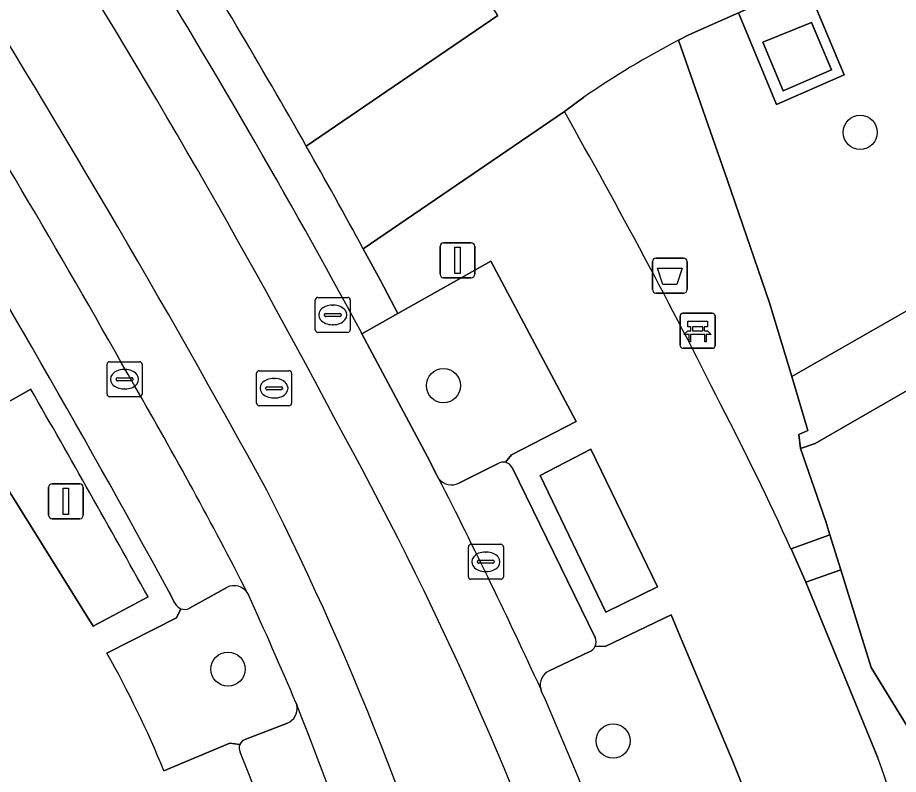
# Model space of a CAD drawing. Extents: x 159716 to 160783, y 383290 to 384031.
# Drawn here: x 160569.04 to 160594.23, y 383452.32 to 383473.96 of the extents above; entities that cross this region are included whole.
import ezdxf

# ---------------------------------------------------------------- set-up
doc = ezdxf.new("R2010")
doc.units = 0
for name, color, linetype in [('IMGEO_Afvalbak', 7, 'Continuous'), ('IMGEO_Bank', 7, 'Continuous'), ('IMGEO_Boom', 7, 'Continuous'), ('IMGEO_Erf', 7, 'Continuous'), ('IMGEO_Fietspad_open', 7, 'Continuous'), ('IMGEO_Groenvoorziening', 7, 'Continuous'), ('IMGEO_Hek', 7, 'Continuous'), ('IMGEO_Kolk', 7, 'Continuous'), ('IMGEO_Lichtmast', 7, 'Continuous'), ('IMGEO_Parkeervlak_open', 7, 'Continuous'), ('IMGEO_Rijbaan_lokaal_gesloten', 7, 'Continuous'), ('IMGEO_Rijbaan_lokaal_open', 7, 'Continuous'), ('IMGEO_Rioolput', 7, 'Continuous'), ('IMGEO_Voetpad_gesloten', 7, 'Continuous'), ('IMGEO_Voetpad_open', 7, 'Continuous')]:
    doc.layers.add(name, color=color, linetype=linetype)

msp = doc.modelspace()

# ---------------------------------------------------------------- linework, layer by layer
at = {"layer": 'IMGEO_Afvalbak'}
for p, q in [((160587.2, 383466.187), (160587.2, 383466.987)), ((160587.2, 383466.987), (160587.2, 383466.187)), ((160587.3, 383467.087), (160588.09, 383467.087)), ((160588.09, 383467.087), (160587.3, 383467.087)), ((160588.19, 383466.987), (160588.19, 383466.187)), ((160588.19, 383466.187), (160588.19, 383466.987)), ((160588.09, 383466.087), (160587.3, 383466.087)), ((160587.3, 383466.087), (160588.09, 383466.087))]:
    msp.add_line(p, q, dxfattribs=at)
msp.add_lwpolyline([(160587.343, 383466.801), (160588.047, 383466.801), (160587.898, 383466.331), (160587.492, 383466.331), (160587.343, 383466.801)], dxfattribs=at)
for centre, start, end in [((160587.3, 383466.987), 90, 180), ((160587.3, 383466.987), 90, 180), ((160588.09, 383466.987), 0, 90), ((160588.09, 383466.987), 360, 90), ((160587.3, 383466.187), 180, 270), ((160587.3, 383466.187), 180, 270), ((160588.09, 383466.187), 270, 0), ((160588.09, 383466.187), 270, 0)]:
    msp.add_arc(centre, 0.1, start, end, dxfattribs=at)
at = {"layer": 'IMGEO_Bank'}
for p, q in [((160588.066, 383465.509), (160588.907, 383465.509)), ((160588.907, 383465.509), (160588.066, 383465.509)), ((160587.991, 383464.584), (160587.991, 383465.425)), ((160587.991, 383465.425), (160587.991, 383464.584)), ((160588.991, 383465.434), (160588.991, 383464.593)), ((160588.991, 383464.593), (160588.991, 383465.434)), ((160588.3, 383465.015), (160588.3, 383465.121)), ((160588.344, 383465.121), (160588.344, 383465.015)), ((160588.632, 383465.127), (160588.35, 383465.127)), ((160588.35, 383465.009), (160588.632, 383465.009)), ((160588.638, 383465.015), (160588.638, 383465.121)), ((160588.682, 383465.121), (160588.682, 383465.015)), ((160588.688, 383464.907), (160588.295, 383464.907)), ((160588.916, 383464.509), (160588.075, 383464.509)), ((160588.075, 383464.509), (160588.916, 383464.509))]:
    msp.add_line(p, q, dxfattribs=at)
for points in [[(160588.294, 383465.127), (160588.208, 383465.127), (160588.208, 383465.288), (160588.771, 383465.288), (160588.771, 383465.127), (160588.688, 383465.127)], [(160588.238, 383464.907), (160588.096, 383464.907), (160588.208, 383465.009), (160588.294, 383465.009)], [(160588.688, 383465.009), (160588.771, 383465.009), (160588.883, 383464.907), (160588.744, 383464.907)], [(160588.288, 383464.9), (160588.288, 383464.693), (160588.245, 383464.693), (160588.245, 383464.9)], [(160588.738, 383464.9), (160588.738, 383464.693), (160588.694, 383464.693), (160588.694, 383464.9)]]:
    msp.add_lwpolyline(points, dxfattribs=at)
for centre, radius, start, end in [((160588.069, 383465.431), 0.0779, 92.4484, 184.2845), ((160588.069, 383465.431), 0.0779, 92.4484, 184.2845), ((160588.913, 383465.431), 0.0779, 2.4484, 94.2845), ((160588.913, 383465.431), 0.0779, 2.4484, 94.2845), ((160588.293, 383465.12), 0.00671, 2.8957, 87.1043), ((160588.293, 383465.016), 0.00671, 272.8957, 357.1043), ((160588.35, 383465.12), 0.00671, 92.8957, 177.1043), ((160588.35, 383465.016), 0.00671, 182.8957, 267.1043), ((160588.632, 383465.12), 0.00671, 2.8957, 87.1043), ((160588.632, 383465.016), 0.00671, 272.8957, 357.1043), ((160588.689, 383465.12), 0.00671, 92.8957, 177.1043), ((160588.689, 383465.016), 0.00671, 182.8957, 267.1043), ((160588.238, 383464.9), 0.00671, 2.8957, 87.1043), ((160588.295, 383464.9), 0.00671, 92.8957, 177.1043), ((160588.687, 383464.9), 0.00671, 2.8957, 87.1043), ((160588.744, 383464.9), 0.00671, 92.8957, 177.1043), ((160588.069, 383464.587), 0.0779, 182.4484, 274.2845), ((160588.069, 383464.587), 0.0779, 182.4484, 274.2845), ((160588.913, 383464.587), 0.0779, 272.4484, 4.2845), ((160588.913, 383464.587), 0.0779, 272.4484, 4.2845)]:
    msp.add_arc(centre, radius, start, end, dxfattribs=at)
at = {"layer": 'IMGEO_Boom'}
for centre in [(160593.141, 383470.684), (160581.221, 383463.441), (160575.058, 383455.334), (160586.074, 383453.28)]:
    msp.add_circle(centre, 0.489, dxfattribs=at)
at = {"layer": 'IMGEO_Erf'}
msp.add_lwpolyline([(160598.06, 383465.361), (160591.853, 383461.784), (160591.438, 383461.643), (160592.158, 383459.551), (160592.275, 383459.175), (160592.587, 383458.172), (160593.458, 383455.377), (160594.69, 383453.358)], dxfattribs=at)
at = {"layer": 'IMGEO_Fietspad_open'}
for points in [[(160587.941, 383473.319), (160588.237, 383473.473), (160589.664, 383474.104), (160591.583, 383474.953), (160591.926, 383475.104), (160601.14, 383479.186), (160635.179, 383494.015)], [(160582.776, 383474.024), (160577.299, 383470.287)], [(160578.929, 383467.355), (160584.679, 383471.278), (160585.24, 383471.693)]]:
    msp.add_lwpolyline(points, dxfattribs=at)
for centre, radius, start, end in [((160600.614, 383449.21), 27.237, 117.7301, 124.3658), ((160391.801, 383365.243), 213.175, 28.62037, 29.52202)]:
    msp.add_arc(centre, radius, start, end, dxfattribs=at)
at = {"layer": 'IMGEO_Groenvoorziening'}
for points in [[(160602.815, 383474.369), (160601.14, 383479.186), (160591.926, 383475.104), (160591.583, 383474.953), (160592.679, 383472.328), (160590.746, 383471.476), (160589.664, 383474.104), (160588.237, 383473.473), (160587.941, 383473.319), (160589.344, 383469.31), (160590.547, 383465.809), (160591.182, 383463.704), (160597.055, 383467.058), (160598.06, 383465.361), (160604.63, 383469.147)], [(160591.853, 383461.784), (160598.06, 383465.361), (160597.055, 383467.058), (160591.182, 383463.704), (160591.647, 383462.161), (160591.382, 383462.04), (160591.438, 383461.643)], [(160583.986, 383460.87), (160585.868, 383456.962), (160587.343, 383457.684), (160585.441, 383461.626)]]:
    msp.add_lwpolyline(points, close=True, dxfattribs=at)
for points in [[(160589.344, 383469.31), (160587.941, 383473.319)], [(160585.24, 383471.693), (160584.679, 383471.278)], [(160591.162, 383458.77), (160592.275, 383459.175), (160592.158, 383459.551), (160591.438, 383461.643), (160591.382, 383462.04), (160591.647, 383462.161), (160591.182, 383463.704), (160590.547, 383465.809), (160589.344, 383469.31)], [(160582.574, 383466.996), (160579.912, 383465.499), (160578.891, 383464.924), (160580.757, 383461.427), (160581.051, 383460.841), (160581.092, 383460.777)], [(160582.998, 383461.249), (160583.172, 383461.465), (160585.014, 383462.419), (160582.574, 383466.996)], [(160569.418, 383463.34), (160567.605, 383462.317), (160571.203, 383456.563), (160572.774, 383457.398)], [(160581.658, 383460.65), (160582.788, 383461.213)], [(160592.587, 383458.172), (160591.588, 383457.824), (160593.649, 383452.794)], [(160596.61, 383443.749), (160600.195, 383444.595), (160596.382, 383450.328), (160594.69, 383453.358), (160593.458, 383455.377), (160592.587, 383458.172)], [(160575.021, 383457.669), (160573.959, 383457.077)], [(160575.644, 383457.463), (160575.631, 383457.487)], [(160573.712, 383457.06), (160573.588, 383456.802), (160571.594, 383455.791)], [(160587.948, 383456.379), (160587.733, 383456.887), (160585.845, 383455.984), (160585.559, 383455.99)], [(160587.684, 383450.879), (160587.878, 383451.09), (160589.856, 383451.785), (160589.502, 383452.695), (160587.948, 383456.379)], [(160585.39, 383455.825), (160584.249, 383455.286)], [(160584.003, 383454.768), (160584.027, 383454.697)], [(160577.032, 383454.271), (160577.024, 383454.316), (160577.011, 383454.36)], [(160575.573, 383453.328), (160576.764, 383453.789)], [(160573.225, 383452.425), (160575.116, 383453.22), (160575.396, 383453.179)]]:
    msp.add_lwpolyline(points, dxfattribs=at)
for centre, radius, start, end in [((160600.614, 383449.21), 27.237, 117.7301, 124.3658), ((160413.681, 383374.536), 196.467, 26.73191, 29.49903), ((160179.999, 383239.48), 449.177, 29.02221, 29.8927), ((160504.268, 383419.099), 95.521, 24.53867, 27.29993), ((160582.936, 383460.98), 0.276, 77.0375, 122.4176), ((160581.451, 383461.051), 0.451, 217.3581, 297.3486), ((160575.233, 383457.265), 0.456, 29.1107, 117.6632), ((160446.944, 383398.913), 141.392, 23.08845, 24.46251), ((160573.817, 383457.343), 0.302, 249.7356, 298.1389), ((160585.267, 383456.12), 0.319, 292.614, 336.0137), ((160546.473, 383441.541), 28.881, 22.1399, 29.5653), ((160584.44, 383454.878), 0.451, 115.0934, 194.1002), ((160499.855, 383417.304), 92.104, 21.27863, 23.9529), ((160576.579, 383454.207), 0.458, 293.8658, 7.9846), ((160575.631, 383453.079), 0.255, 103.142, 157.0399), ((160371.023, 383374.907), 235.857, 16.97046, 19.28262)]:
    msp.add_arc(centre, radius, start, end, dxfattribs=at)
at = {"layer": 'IMGEO_Hek'}
msp.add_lwpolyline([(160591.853, 383461.784), (160598.06, 383465.361)], dxfattribs=at)
at = {"layer": 'IMGEO_Kolk'}
for p, q in [((160571.599, 383463.199), (160571.599, 383464.051)), ((160571.674, 383464.125), (160572.526, 383464.125)), ((160572.6, 383464.051), (160572.6, 383463.199)), ((160572.087, 383463.905), (160572.112, 383463.905)), ((160571.858, 383463.619), (160571.858, 383463.631)), ((160572.296, 383463.582), (160571.898, 383463.582)), ((160571.901, 383463.668), (160572.299, 383463.668)), ((160572.342, 383463.631), (160572.342, 383463.619)), ((160572.11, 383463.345), (160572.085, 383463.345)), ((160572.526, 383463.125), (160571.674, 383463.125)), ((160582.008, 383458.903), (160582.86, 383458.903)), ((160581.933, 383457.977), (160581.933, 383458.829)), ((160582.421, 383458.683), (160582.446, 383458.683)), ((160582.934, 383458.829), (160582.934, 383457.977)), ((160582.192, 383458.397), (160582.192, 383458.409)), ((160582.235, 383458.446), (160582.633, 383458.446)), ((160582.676, 383458.409), (160582.676, 383458.397)), ((160582.63, 383458.36), (160582.232, 383458.36)), ((160582.86, 383457.903), (160582.008, 383457.903)), ((160582.444, 383458.123), (160582.419, 383458.123))]:
    msp.add_line(p, q, dxfattribs=at)
for points in [[(160571.599, 383463.199), (160571.599, 383464.051)], [(160571.674, 383464.125), (160572.526, 383464.125)], [(160572.6, 383464.051), (160572.6, 383463.199)], [(160572.526, 383463.125), (160571.674, 383463.125)], [(160582.008, 383458.903), (160582.86, 383458.903)], [(160581.933, 383457.977), (160581.933, 383458.829)], [(160582.934, 383458.829), (160582.934, 383457.977)], [(160582.86, 383457.903), (160582.008, 383457.903)]]:
    msp.add_lwpolyline(points, dxfattribs=at)
for centre, radius, start, end in [((160571.676, 383464.049), 0.0765, 91.552, 178.448), ((160571.676, 383464.049), 0.0765, 91.552, 178.448), ((160572.524, 383464.049), 0.0765, 1.552, 88.448), ((160572.524, 383464.049), 0.0765, 1.552, 88.448), ((160571.898, 383463.628), 0.0403, 85.8775, 175.7526), ((160571.895, 383463.618), 0.0366, 178.938, 274.7102), ((160572.299, 383463.625), 0.043, 264.8664, 352.4533), ((160572.303, 383463.63), 0.0386, 1.7309, 96.639), ((160571.676, 383463.201), 0.0765, 181.552, 268.448), ((160571.676, 383463.201), 0.0765, 181.552, 268.448), ((160572.524, 383463.201), 0.0765, 271.552, 358.448), ((160572.524, 383463.201), 0.0765, 271.552, 358.448), ((160582.01, 383458.827), 0.0765, 91.552, 178.448), ((160582.01, 383458.827), 0.0765, 91.552, 178.448), ((160582.858, 383458.827), 0.0765, 1.552, 88.448), ((160582.858, 383458.827), 0.0765, 1.552, 88.448), ((160582.232, 383458.406), 0.0403, 85.8775, 175.7526), ((160582.229, 383458.396), 0.0366, 178.938, 274.7102), ((160582.633, 383458.403), 0.043, 264.8664, 352.4533), ((160582.637, 383458.408), 0.0386, 1.7309, 96.639), ((160582.01, 383457.979), 0.0765, 181.552, 268.448), ((160582.01, 383457.979), 0.0765, 181.552, 268.448), ((160582.858, 383457.979), 0.0765, 271.552, 358.448), ((160582.858, 383457.979), 0.0765, 271.552, 358.448)]:
    msp.add_arc(centre, radius, start, end, dxfattribs=at)
for centre, major_axis, ratio, start_param, end_param in [((160572.086, 383463.625), (-0.387, 0.002), 0.722429, 4.712389, 7.853982), ((160572.111, 383463.625), (-0.39, 0.002), 0.717154, 1.570796, 4.712389), ((160582.42, 383458.403), (-0.387, 0.002), 0.722429, 4.712389, 7.853982), ((160582.445, 383458.403), (-0.39, 0.002), 0.717154, 1.570796, 4.712389)]:
    msp.add_ellipse(centre, major_axis=major_axis, ratio=ratio, start_param=start_param, end_param=end_param, dxfattribs=at)
at = {"layer": 'IMGEO_Lichtmast'}
for p, q in [((160581.227, 383467.526), (160582.017, 383467.526)), ((160582.017, 383467.526), (160581.227, 383467.526)), ((160581.127, 383466.626), (160581.127, 383467.426)), ((160581.127, 383467.426), (160581.127, 383466.626)), ((160582.117, 383467.426), (160582.117, 383466.626)), ((160582.117, 383466.626), (160582.117, 383467.426)), ((160582.017, 383466.526), (160581.227, 383466.526)), ((160581.227, 383466.526), (160582.017, 383466.526)), ((160569.929, 383459.734), (160569.929, 383460.534)), ((160569.929, 383460.534), (160569.929, 383459.734)), ((160570.029, 383460.634), (160570.819, 383460.634)), ((160570.819, 383460.634), (160570.029, 383460.634)), ((160570.919, 383460.534), (160570.919, 383459.734)), ((160570.919, 383459.734), (160570.919, 383460.534)), ((160570.819, 383459.634), (160570.029, 383459.634)), ((160570.029, 383459.634), (160570.819, 383459.634))]:
    msp.add_line(p, q, dxfattribs=at)
for points in [[(160581.547, 383467.401), (160581.697, 383467.401), (160581.697, 383466.651), (160581.547, 383466.651), (160581.547, 383467.401)], [(160570.349, 383460.509), (160570.499, 383460.509), (160570.499, 383459.759), (160570.349, 383459.759), (160570.349, 383460.509)]]:
    msp.add_lwpolyline(points, dxfattribs=at)
for centre, start, end in [((160581.227, 383467.426), 90, 180), ((160581.227, 383467.426), 90, 180), ((160582.017, 383467.426), 0, 90), ((160582.017, 383467.426), 360, 90), ((160581.227, 383466.626), 180, 270), ((160581.227, 383466.626), 180, 270), ((160582.017, 383466.626), 270, 0), ((160582.017, 383466.626), 270, 0), ((160570.029, 383460.534), 90, 180), ((160570.029, 383460.534), 90, 180), ((160570.819, 383460.534), 0, 90), ((160570.819, 383460.534), 360, 90), ((160570.029, 383459.734), 180, 270), ((160570.029, 383459.734), 180, 270), ((160570.819, 383459.734), 270, 0), ((160570.819, 383459.734), 270, 0)]:
    msp.add_arc(centre, 0.1, start, end, dxfattribs=at)
at = {"layer": 'IMGEO_Parkeervlak_open'}
for points in [[(160582.788, 383461.213), (160581.658, 383460.65)], [(160585.563, 383456.241), (160583.183, 383461.096)], [(160573.959, 383457.077), (160575.021, 383457.669)], [(160573.366, 383457.558), (160573.542, 383457.218)], [(160584.249, 383455.286), (160585.39, 383455.825)], [(160577.024, 383454.316), (160577.032, 383454.271)], [(160576.764, 383453.789), (160575.573, 383453.328)]]:
    msp.add_lwpolyline(points, dxfattribs=at)
for centre, radius, start, end in [((160308.957, 383315.31), 302.217, 29.34679, 31.65354), ((160269.463, 383291.69), 346.221, 28.62534, 31.27156), ((160462.418, 383399.548), 127.177, 27.10196, 30.15005), ((160582.936, 383460.98), 0.276, 77.0375, 122.4176), ((160582.934, 383460.983), 0.274, 24.4004, 76.4162), ((160581.451, 383461.051), 0.451, 217.3581, 297.3486), ((160429.673, 383383.714), 169.902, 24.7215, 26.97331), ((160575.233, 383457.265), 0.456, 29.1107, 117.6632), ((160573.815, 383457.342), 0.3, 204.3461, 249.8444), ((160573.817, 383457.343), 0.302, 249.7356, 298.1389), ((160585.271, 383456.12), 0.316, 335.6769, 22.4971), ((160585.267, 383456.12), 0.319, 292.614, 336.0137), ((160584.44, 383454.878), 0.451, 115.0934, 194.1002), ((160576.579, 383454.207), 0.458, 293.8658, 7.9846), ((160465.915, 383410.086), 119.589, 15.51138, 21.7062), ((160575.626, 383453.08), 0.25, 156.7725, 208.9523), ((160575.631, 383453.079), 0.255, 103.142, 157.0399), ((160485.567, 383416.889), 96.81, 15.12497, 21.87526)]:
    msp.add_arc(centre, radius, start, end, dxfattribs=at)
at = {"layer": 'IMGEO_Rijbaan_lokaal_gesloten'}
for points in [[(160581.092, 383460.777), (160581.051, 383460.841), (160580.757, 383461.427), (160578.891, 383464.924), (160578.872, 383464.96)], [(160575.631, 383457.487), (160575.644, 383457.463)], [(160584.027, 383454.697), (160584.003, 383454.768)], [(160577.011, 383454.36), (160577.024, 383454.316)]]:
    msp.add_lwpolyline(points, dxfattribs=at)
for centre, radius, start, end in [((160378.372, 383356.894), 225.941, 27.73234, 32.41697), ((160292.754, 383304.882), 323.307, 28.75868, 32.04063), ((160387.405, 383361.707), 217.534, 28.33677, 31.84198), ((160308.957, 383315.31), 302.217, 29.34679, 31.65354), ((160462.418, 383399.548), 127.177, 27.10196, 30.15005), ((160490.87, 383413.96), 99.827, 18.53633, 28.7879), ((160429.673, 383383.714), 169.902, 24.7215, 26.97331), ((160499.391, 383421.668), 86.02, 15.45713, 26.78458), ((160446.944, 383398.913), 141.392, 23.08845, 24.46251), ((160499.855, 383417.304), 92.104, 21.27863, 23.9529), ((160465.915, 383410.086), 119.589, 15.51138, 21.7062)]:
    msp.add_arc(centre, radius, start, end, dxfattribs=at)
at = {"layer": 'IMGEO_Rijbaan_lokaal_open'}
for centre, radius, start, end in [((160378.372, 383356.894), 225.941, 27.73234, 32.41697), ((160292.754, 383304.882), 323.307, 28.75868, 32.04063), ((160490.87, 383413.96), 99.827, 18.53633, 28.7879), ((160499.391, 383421.668), 86.02, 15.45713, 26.78458)]:
    msp.add_arc(centre, radius, start, end, dxfattribs=at)
at = {"layer": 'IMGEO_Rioolput'}
for p, q in [((160577.63, 383465.963), (160578.482, 383465.963)), ((160577.555, 383465.037), (160577.555, 383465.889)), ((160578.043, 383465.743), (160578.068, 383465.743)), ((160578.556, 383465.889), (160578.556, 383465.037)), ((160577.814, 383465.457), (160577.814, 383465.469)), ((160577.857, 383465.506), (160578.255, 383465.506)), ((160578.298, 383465.469), (160578.298, 383465.457)), ((160578.252, 383465.42), (160577.854, 383465.42)), ((160578.482, 383464.963), (160577.63, 383464.963)), ((160578.066, 383465.183), (160578.041, 383465.183)), ((160575.876, 383462.941), (160575.876, 383463.793)), ((160575.951, 383463.867), (160576.803, 383463.867)), ((160576.877, 383463.793), (160576.877, 383462.941)), ((160576.364, 383463.647), (160576.389, 383463.647)), ((160576.135, 383463.361), (160576.135, 383463.373)), ((160576.573, 383463.324), (160576.175, 383463.324)), ((160576.178, 383463.41), (160576.576, 383463.41)), ((160576.619, 383463.373), (160576.619, 383463.361)), ((160576.387, 383463.087), (160576.362, 383463.087)), ((160576.803, 383462.867), (160575.951, 383462.867))]:
    msp.add_line(p, q, dxfattribs=at)
for points in [[(160577.63, 383465.963), (160578.482, 383465.963)], [(160577.555, 383465.037), (160577.555, 383465.889)], [(160578.556, 383465.889), (160578.556, 383465.037)], [(160578.482, 383464.963), (160577.63, 383464.963)], [(160575.876, 383462.941), (160575.876, 383463.793)], [(160575.951, 383463.867), (160576.803, 383463.867)], [(160576.877, 383463.793), (160576.877, 383462.941)], [(160576.803, 383462.867), (160575.951, 383462.867)]]:
    msp.add_lwpolyline(points, dxfattribs=at)
for centre, radius, start, end in [((160577.632, 383465.887), 0.0765, 91.552, 178.448), ((160577.632, 383465.887), 0.0765, 91.552, 178.448), ((160578.48, 383465.887), 0.0765, 1.552, 88.448), ((160578.48, 383465.887), 0.0765, 1.552, 88.448), ((160577.854, 383465.466), 0.0403, 85.8775, 175.7526), ((160577.851, 383465.456), 0.0366, 178.938, 274.7102), ((160578.255, 383465.463), 0.043, 264.8664, 352.4533), ((160578.259, 383465.468), 0.0386, 1.7309, 96.639), ((160577.632, 383465.039), 0.0765, 181.552, 268.448), ((160577.632, 383465.039), 0.0765, 181.552, 268.448), ((160578.48, 383465.039), 0.0765, 271.552, 358.448), ((160578.48, 383465.039), 0.0765, 271.552, 358.448), ((160575.953, 383463.791), 0.0765, 91.552, 178.448), ((160575.953, 383463.791), 0.0765, 91.552, 178.448), ((160576.801, 383463.791), 0.0765, 1.552, 88.448), ((160576.801, 383463.791), 0.0765, 1.552, 88.448), ((160576.175, 383463.37), 0.0403, 85.8775, 175.7526), ((160576.172, 383463.36), 0.0366, 178.938, 274.7102), ((160576.576, 383463.367), 0.043, 264.8664, 352.4533), ((160576.58, 383463.372), 0.0386, 1.7309, 96.639), ((160575.953, 383462.943), 0.0765, 181.552, 268.448), ((160575.953, 383462.943), 0.0765, 181.552, 268.448), ((160576.801, 383462.943), 0.0765, 271.552, 358.448), ((160576.801, 383462.943), 0.0765, 271.552, 358.448)]:
    msp.add_arc(centre, radius, start, end, dxfattribs=at)
for centre, major_axis, ratio, start_param, end_param in [((160578.042, 383465.463), (-0.387, 0.002), 0.722429, 4.712389, 7.853982), ((160578.067, 383465.463), (-0.39, 0.002), 0.717154, 1.570796, 4.712389), ((160576.363, 383463.367), (-0.387, 0.002), 0.722429, 4.712389, 7.853982), ((160576.388, 383463.367), (-0.39, 0.002), 0.717154, 1.570796, 4.712389)]:
    msp.add_ellipse(centre, major_axis=major_axis, ratio=ratio, start_param=start_param, end_param=end_param, dxfattribs=at)
at = {"layer": 'IMGEO_Voetpad_gesloten'}
msp.add_lwpolyline([(160590.938, 383471.868), (160592.316, 383472.472), (160591.747, 383473.828), (160590.359, 383473.265)], close=True, dxfattribs=at)
at = {"layer": 'IMGEO_Voetpad_open'}
for points in [[(160577.299, 383470.287), (160582.776, 383474.024), (160579.387, 383479.321), (160578.607, 383480.557)], [(160584.679, 383471.278), (160578.929, 383467.355), (160579.422, 383466.444), (160579.912, 383465.499), (160582.574, 383466.996), (160585.014, 383462.419), (160583.172, 383461.465), (160582.998, 383461.249)], [(160578.872, 383464.96), (160578.891, 383464.924), (160579.912, 383465.499), (160579.422, 383466.444), (160578.929, 383467.355)], [(160572.774, 383457.398), (160571.203, 383456.563), (160567.605, 383462.317), (160569.418, 383463.34)], [(160583.183, 383461.096), (160585.563, 383456.241)], [(160591.588, 383457.824), (160591.162, 383458.77)], [(160593.649, 383452.794), (160591.588, 383457.824)], [(160573.542, 383457.218), (160573.366, 383457.558)], [(160571.594, 383455.791), (160573.588, 383456.802), (160573.712, 383457.06)], [(160585.559, 383455.99), (160585.845, 383455.984), (160587.733, 383456.887), (160587.948, 383456.379), (160589.502, 383452.695), (160589.856, 383451.785), (160587.878, 383451.09), (160587.684, 383450.879)], [(160575.396, 383453.179), (160575.116, 383453.22), (160573.225, 383452.425)]]:
    msp.add_lwpolyline(points, dxfattribs=at)
for points in [[(160591.583, 383474.953), (160589.664, 383474.104), (160590.746, 383471.476), (160592.679, 383472.328)], [(160591.747, 383473.828), (160592.316, 383472.472), (160590.938, 383471.868), (160590.359, 383473.265)], [(160587.343, 383457.684), (160585.868, 383456.962), (160583.986, 383460.87), (160585.441, 383461.626)], [(160592.275, 383459.175), (160591.162, 383458.77), (160591.588, 383457.824), (160592.587, 383458.172)]]:
    msp.add_lwpolyline(points, close=True, dxfattribs=at)
for centre, radius, start, end in [((160395.416, 383367.161), 209.085, 29.5528, 31.7357), ((160395.416, 383367.161), 209.085, 29.5528, 31.7357), ((160387.405, 383361.707), 217.534, 28.33677, 31.84198), ((160269.463, 383291.69), 346.221, 28.62534, 31.27156), ((160413.681, 383374.536), 196.467, 26.73191, 29.49903), ((160391.801, 383365.243), 213.175, 28.62037, 29.52202), ((160179.999, 383239.48), 449.177, 29.02221, 29.8927), ((160504.268, 383419.099), 95.521, 24.53867, 27.29993), ((160582.934, 383460.983), 0.274, 24.4004, 76.4162), ((160573.815, 383457.342), 0.3, 204.3461, 249.8444), ((160585.271, 383456.12), 0.316, 335.6769, 22.4971), ((160546.473, 383441.541), 28.881, 22.1399, 29.5653), ((160575.626, 383453.08), 0.25, 156.7725, 208.9523), ((160485.567, 383416.889), 96.81, 15.12497, 21.87526), ((160371.023, 383374.907), 235.857, 16.97046, 19.28262)]:
    msp.add_arc(centre, radius, start, end, dxfattribs=at)

doc.saveas('drawing.dxf')
